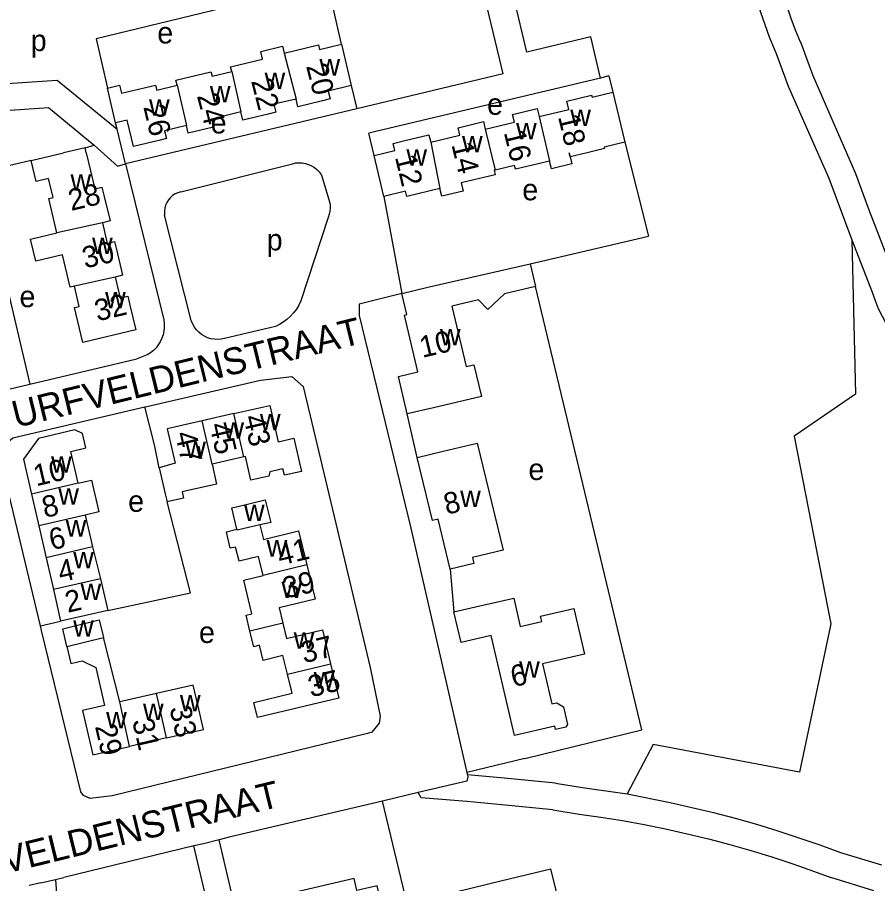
# Model space of a CAD drawing. Extents: x 161936 to 163647, y 386450 to 388633.
# Drawn here: x 163052.8 to 163213.6, y 387613.3 to 387775.4 of the extents above; entities that cross this region are included whole.
import ezdxf

# ---------------------------------------------------------------- set-up
doc = ezdxf.new("R2010")
doc.units = 0
for name, color, linetype in [('BLT_Basislijn', 7, 'Continuous'), ('BLT_Bebouwing', 7, 'Continuous'), ('BLT_Centroide', 7, 'Continuous'), ('BLT_Huisnummer', 7, 'Continuous'), ('BLT_Huisnummer_ tussenligend', 7, 'Continuous'), ('BLT_Onderverdeling_panden', 7, 'Continuous'), ('BLT_Straatnaam', 7, 'Continuous')]:
    doc.layers.add(name, color=color, linetype=linetype)

msp = doc.modelspace()

# ---------------------------------------------------------------- linework, layer by layer
at = {"layer": 'BLT_Basislijn'}
for p, q in [((163143.61, 387764.76), (163135.83, 387797.38)), ((163148.02, 387768.84), (163141.25, 387797.73)), ((163199.24, 387770.58), (163201.5, 387764.47)), ((163194.67, 387768.56), (163196.92, 387762.46)), ((163143.61, 387764.76), (163116.24, 387758.24)), ((163161.83, 387764), (163118.51, 387753.67)), ((163163.39, 387764.38), (163161.83, 387764)), ((163163.39, 387764.38), (163164.11, 387761.36)), ((163115.21, 387762.6), (163116.24, 387758.24)), ((163116.24, 387758.24), (163073, 387747.93)), ((163071.43, 387754.4), (163071.14, 387755.6)), ((163073, 387747.93), (163071.43, 387754.4)), ((163119.46, 387749.49), (163118.51, 387753.67)), ((163166.37, 387751.99), (163170.8, 387734.4)), ((163065.42, 387750.96), (163067.14, 387751.45)), ((163073, 387747.93), (163080.13, 387718.74)), ((163083.32, 387742.71), (163104.19, 387747.97)), ((163109.72, 387745.66), (163111.15, 387740.86)), ((163211.97, 387739.36), (163217.34, 387725.49)), ((163085.27, 387718.64), (163080.28, 387738.32)), ((163110.85, 387737.91), (163105.77, 387722.29)), ((163148.65, 387729.23), (163170.8, 387734.4)), ((163208.79, 387733.72), (163212.59, 387723.92)), ((163101.06, 387717.52), (163091.5, 387715.27)), ((163055.08, 387706.71), (163075.1, 387711.49)), ((163047.53, 387704.91), (163055.08, 387706.71)), ((163127.52, 387692.98), (163125.68, 387701.15)), ((163133.71, 387672.09), (163134.39, 387664.1)), ((163057.1, 387661.48), (163060.85, 387662.36)), ((163147.67, 387636.7), (163136.83, 387634.09)), ((163136.83, 387634.09), (163136.92, 387633.65)), ((163153.41, 387632.08), (163158.44, 387631.26)), ((163127.71, 387630.31), (163121.01, 387628.73)), ((163121.01, 387628.73), (163092.35, 387621.95)), ((163125.68, 387609.49), (163121.01, 387628.73)), ((163152.9, 387627.1), (163157.79, 387626.3)), ((163087.54, 387620.75), (163085.78, 387620.32)), ((163090.51, 387621.49), (163087.54, 387620.75)), ((163092.35, 387621.95), (163090.51, 387621.49)), ((163099.26, 387584.03), (163090.51, 387621.49)), ((163085.78, 387620.32), (163061.44, 387614.43)), ((163091.52, 387595.88), (163085.78, 387620.32)), ((163206.66, 387619.1), (163214.38, 387616.8)), ((163057.17, 387613.45), (163059.9, 387614.07)), ((163059.9, 387614.07), (163061.44, 387614.43)), ((163059.9, 387614.07), (163065.74, 387530.86)), ((163212.89, 387611.95), (163204.89, 387614.43)), ((163057.17, 387613.45), (163054.97, 387612.92))]:
    msp.add_line(p, q, dxfattribs=at)
for points in [[(163189.04, 387788.27), (163189.43, 387785.85), (163189.89, 387783.44), (163190.43, 387781.05), (163191.05, 387778.68), (163191.75, 387776.33), (163192.52, 387774), (163193.37, 387771.7), (163194.29, 387769.43), (163194.67, 387768.56)], [(163193.99, 387788.97), (163194.36, 387786.63), (163194.82, 387784.31), (163195.35, 387782), (163195.95, 387779.71), (163196.64, 387777.45), (163197.4, 387775.2), (163198.23, 387772.99), (163199.14, 387770.8), (163199.24, 387770.58)], [(163113.36, 387770.32), (163110.99, 387780.75), (163110.99, 387781.93), (163067.49, 387771.34), (163069.59, 387762.11)], [(163161.83, 387764), (163159.98, 387771.73), (163148.02, 387768.84)], [(163050.87, 387762.96), (163060.21, 387763.61), (163071.43, 387754.4)], [(163201.5, 387764.47), (163209.49, 387746.15)], [(163196.92, 387762.46), (163204.49, 387745.26), (163208.79, 387733.72)], [(163051.4, 387757.99), (163058.57, 387758.49), (163067.14, 387751.45)], [(163067.14, 387751.45), (163071.46, 387747.49), (163073, 387747.93)], [(163055.32, 387748.56), (163045.72, 387746.32), (163055.08, 387706.71)], [(163104.19, 387747.97), (163104.79, 387748.11), (163105.41, 387748.16), (163106.02, 387748.14), (163106.63, 387748.03), (163107.22, 387747.85), (163107.78, 387747.59), (163108.31, 387747.27), (163108.79, 387746.87), (163109.21, 387746.42), (163109.57, 387745.92), (163109.72, 387745.66)], [(163209.49, 387746.15), (163211.97, 387739.36)], [(163083.32, 387742.71), (163082.78, 387742.55), (163082.27, 387742.31), (163081.8, 387742.01), (163081.38, 387741.64), (163081.02, 387741.21), (163080.71, 387740.73), (163080.48, 387740.22), (163080.33, 387739.68), (163080.25, 387739.12), (163080.25, 387738.56), (163080.28, 387738.32)], [(163111.15, 387740.86), (163111.25, 387740.28), (163111.28, 387739.69), (163111.22, 387739.1), (163111.09, 387738.52), (163110.85, 387737.91)], [(163121.31, 387741.83), (163124.68, 387723.71)], [(163208.79, 387733.72), (163209.51, 387704.83), (163198.04, 387697), (163204.87, 387661.9), (163198.99, 387634.15), (163171.67, 387639.29), (163166.82, 387630.07)], [(163147.67, 387636.7), (163169.55, 387642.03), (163149.66, 387725.02)], [(163124.68, 387723.71), (163116.69, 387721.68), (163116.66, 387719.56), (163126.31, 387679.77), (163136.83, 387634.09)], [(163212.59, 387723.92), (163213.14, 387722.39), (163213.76, 387720.89), (163214.45, 387719.43), (163215.22, 387718), (163216.05, 387716.61), (163216.95, 387715.26), (163217.92, 387713.96), (163218.95, 387712.71), (163220.04, 387711.51), (163221.19, 387710.36), (163222.39, 387709.28), (163223.65, 387708.25), (163224.95, 387707.29), (163225.59, 387706.85)], [(163105.77, 387722.29), (163105.38, 387721.51), (163104.93, 387720.77), (163104.41, 387720.08), (163103.82, 387719.44), (163103.18, 387718.85), (163102.49, 387718.33), (163101.76, 387717.87), (163101.06, 387717.52)], [(163080.13, 387718.74), (163080.22, 387718.04), (163080.23, 387717.34), (163080.16, 387716.65), (163080.02, 387715.97), (163079.79, 387715.3), (163079.49, 387714.67), (163079.12, 387714.08), (163078.69, 387713.53), (163078.19, 387713.04), (163077.65, 387712.61), (163077.05, 387712.24), (163076.42, 387711.94), (163075.76, 387711.72), (163075.1, 387711.49)], [(163091.5, 387715.27), (163090.87, 387715.14), (163090.23, 387715.09), (163089.59, 387715.12), (163088.96, 387715.23), (163088.34, 387715.42), (163087.76, 387715.69), (163087.21, 387716.02), (163086.71, 387716.42), (163086.26, 387716.88), (163085.88, 387717.39), (163085.56, 387717.94), (163085.31, 387718.53), (163085.27, 387718.64)], [(163076.59, 387702.46), (163076.97, 387702.55), (163098.24, 387707.47), (163104.07, 387708.13), (163106.2, 387706.28), (163118.75, 387653.69), (163120.6, 387644.59), (163120.43, 387643.31), (163119.04, 387641.63), (163118.24, 387641.36), (163070.48, 387629.71), (163066.35, 387629.23), (163065.14, 387629.78), (163064.66, 387630.42), (163057.3, 387660.66), (163057.1, 387661.48)], [(163057.1, 387661.48), (163049.85, 387691.71), (163050.01, 387694.99), (163051.92, 387696.69), (163076.59, 387702.46)], [(163079.29, 387691.07), (163078.41, 387695.36), (163076.59, 387702.46)], [(163069.67, 387664.37), (163085.13, 387667.67), (163080.79, 387684.69)], [(163136.92, 387633.65), (163137, 387633.24), (163136.78, 387632.45), (163127.71, 387630.31)], [(163153.41, 387632.08), (163143.81, 387633.02), (163136.92, 387633.65)], [(163136.79, 387628.64), (163128.29, 387629.3), (163127.71, 387630.31)], [(163158.44, 387631.26), (163166.82, 387630.07)], [(163152.9, 387627.1), (163143.33, 387628.04), (163136.79, 387628.64)], [(163166.82, 387630.07), (163174.84, 387628.44), (163178.9, 387627.54), (163182.94, 387626.56), (163186.96, 387625.5), (163190.96, 387624.37), (163194.94, 387623.16), (163198.9, 387621.87), (163202.83, 387620.51), (163206.66, 387619.1)], [(163157.79, 387626.3), (163161.86, 387625.72), (163165.92, 387625.06), (163169.96, 387624.32), (163173.99, 387623.51), (163178, 387622.61), (163181.99, 387621.64), (163185.97, 387620.59), (163189.92, 387619.46), (163193.85, 387618.26), (163197.76, 387616.98), (163201.64, 387615.63), (163204.89, 387614.43)], [(163125.68, 387609.49), (163129.13, 387610.35), (163143.42, 387613.85), (163152.54, 387616.04)], [(163160.37, 387584.89), (163160.07, 387585.7), (163152.54, 387616.04)]]:
    msp.add_lwpolyline(points, dxfattribs=at)
at = {"layer": 'BLT_Bebouwing'}
for p, q in [((163113.36, 387770.32), (163115.21, 387762.6)), ((163071.14, 387755.6), (163069.59, 387762.11)), ((163164.11, 387761.36), (163166.37, 387751.99)), ((163065.42, 387750.96), (163061.39, 387750)), ((163065.64, 387750), (163065.42, 387750.96)), ((163055.32, 387748.56), (163061.39, 387750)), ((163119.46, 387749.49), (163121.57, 387750)), ((163121.31, 387741.83), (163119.46, 387749.49)), ((163152.65, 387747), (163152.3, 387748.46)), ((163093.27, 387701.22), (163087.32, 387699.86)), ((163095.13, 387693.14), (163089.18, 387691.77)), ((163055.38, 387686.15), (163056.75, 387680.19)), ((163065.47, 387682.22), (163066.84, 387676.27)), ((163056.75, 387680.19), (163058.12, 387674.24)), ((163058.12, 387674.24), (163059.49, 387668.28)), ((163068.29, 387670.33), (163069.67, 387664.37)), ((163059.49, 387668.28), (163060.85, 387662.36)), ((163069.67, 387664.37), (163060.85, 387662.36)), ((163071.9, 387647.26), (163068.88, 387659.34)), ((163078.75, 387648.84), (163071.9, 387647.26)), ((163080.66, 387640.55), (163073.76, 387638.96))]:
    msp.add_line(p, q, dxfattribs=at)
for points in [[(163092.85, 387765.23), (163092.64, 387766.1), (163098.61, 387767.53), (163098.27, 387768.94), (163102.35, 387769.97), (163102.67, 387768.68)], [(163102.67, 387768.68), (163109.08, 387770.21), (163109.29, 387769.35), (163113.36, 387770.32)], [(163082.63, 387762.64), (163082.39, 387763.61), (163088.96, 387765.18), (163089.16, 387764.35), (163092.85, 387765.23)], [(163069.59, 387762.11), (163071.85, 387762.65), (163072.21, 387761.15), (163078.61, 387762.68), (163078.84, 387761.73), (163082.63, 387762.64)], [(163115.21, 387762.6), (163110.87, 387761.56), (163111.23, 387760.08), (163109.85, 387759.75), (163105.21, 387758.64), (163104.87, 387760.07)], [(163104.87, 387760.07), (163100.72, 387759.08), (163101.07, 387757.6), (163099.63, 387757.26), (163094.93, 387756.13), (163094.57, 387757.65)], [(163150.34, 387756.8), (163155.9, 387758.14), (163155.52, 387759.69), (163160.13, 387760.8), (163160.22, 387760.41), (163164.11, 387761.36)], [(163140.25, 387754.4), (163145.71, 387755.72), (163145.36, 387757.17), (163149.98, 387758.29), (163150.34, 387756.8)], [(163094.57, 387757.65), (163089.08, 387756.33), (163089.44, 387754.8), (163084.7, 387753.67), (163084.36, 387755.1)], [(163084.36, 387755.1), (163080.3, 387754.13), (163080.64, 387752.68), (163079.21, 387752.34), (163074.48, 387751.21), (163073.3, 387756.12), (163071.14, 387755.6)], [(163130.06, 387751.97), (163135.52, 387753.29), (163135.18, 387754.69), (163139.91, 387755.84), (163140.25, 387754.4)], [(163121.57, 387750), (163123.34, 387750.43), (163123.02, 387751.76), (163124.98, 387752.24), (163129.71, 387753.38), (163130.06, 387751.97)], [(163166.37, 387751.99), (163162.48, 387751.05), (163162.55, 387750.79), (163159.3, 387750)], [(163060.15, 387735.05), (163058.63, 387741.45), (163059.44, 387741.65), (163058.6, 387745.21), (163056.25, 387744.65), (163055.32, 387748.56)], [(163065.64, 387750), (163067.24, 387743.29), (163068.58, 387743.61), (163069, 387741.84), (163070.09, 387737.26), (163068.67, 387736.92)], [(163155.92, 387750), (163156.43, 387747.92), (163152.65, 387747)], [(163159.3, 387750), (163156.11, 387749.23), (163155.92, 387750)], [(163152.3, 387748.46), (163145.92, 387746.92), (163145.74, 387747.66), (163142.1, 387746.78)], [(163142.1, 387746.78), (163141.9, 387746.73), (163142.1, 387745.9), (163135.75, 387744.37), (163136.13, 387742.84), (163132.13, 387741.87), (163131.78, 387743.33)], [(163131.78, 387743.33), (163125.6, 387741.84), (163125.37, 387742.81), (163121.31, 387741.83)], [(163068.67, 387736.92), (163069.58, 387733.07), (163070.95, 387733.4), (163071.36, 387731.67), (163072.45, 387727.09), (163071.04, 387726.76)], [(163063.42, 387725.04), (163062.62, 387724.85), (163061.18, 387730.93), (163056.2, 387729.75), (163055.22, 387733.88), (163060.15, 387735.05)], [(163124.68, 387723.71), (163129.54, 387724.86), (163148.65, 387729.23)], [(163148.65, 387729.23), (163149.66, 387725.02)], [(163071.04, 387726.76), (163071.97, 387722.83), (163073.41, 387723.16), (163073.81, 387721.52), (163074.91, 387716.88), (163065.02, 387714.52), (163063.47, 387721.04), (163064.33, 387721.24), (163063.42, 387725.04)], [(163135.52, 387726.26), (163135.53, 387726.26)], [(163149.66, 387725.02), (163143.84, 387723.65), (163140.73, 387720.7), (163139, 387722.52), (163134, 387721.34), (163136.66, 387710.02), (163138.13, 387710.36), (163139.53, 387704.4), (163130.55, 387702.29), (163125.68, 387701.15)], [(163125.68, 387701.15), (163124.03, 387708.15), (163127.66, 387709), (163125.16, 387719.63), (163125.61, 387719.73), (163124.68, 387723.71)], [(163093.27, 387701.22), (163099.97, 387702.76), (163101.53, 387695.95), (163104.46, 387696.62), (163105.88, 387690.41), (163102.7, 387689.68), (163102.43, 387690.87), (163099.95, 387690.3), (163099.8, 387689.53), (163096.43, 387688.75), (163095.4, 387693.2), (163095.13, 387693.14)], [(163087.32, 387699.86), (163080.78, 387698.36), (163082.24, 387691.94), (163079.29, 387691.07)], [(163064.1, 387688.18), (163062.74, 387694.14), (163065.57, 387694.79), (163064.95, 387697.47), (163063.5, 387698.19), (163056.72, 387696.56), (163053.88, 387692.69), (163055.38, 387686.15)], [(163127.52, 387692.98), (163132.37, 387694.17), (163138.72, 387695.71), (163143.6, 387675.69), (163137.86, 387674.29), (163138.13, 387673.17)], [(163133.71, 387672.09), (163131.42, 387681.48), (163130.38, 387681.23), (163127.52, 387692.98)], [(163079.29, 387691.07), (163080.43, 387686.2), (163080.79, 387684.69)], [(163089.18, 387691.77), (163090.02, 387688), (163083.55, 387686.55), (163083.82, 387685.37), (163080.79, 387684.69)], [(163064.1, 387688.18), (163066.62, 387688.77), (163067.97, 387682.81), (163065.47, 387682.22)], [(163093.8, 387679.58), (163092.85, 387683.56), (163094.22, 387683.9), (163099.08, 387685.06), (163100.13, 387680.87), (163098.12, 387680.41)], [(163098.7, 387670.92), (163097.85, 387674.46), (163094.21, 387673.59), (163093.57, 387676.24), (163092.58, 387676.01), (163091.84, 387679.11), (163093.8, 387679.58)], [(163098.12, 387680.41), (163098.78, 387677.69), (163105.35, 387679.27), (163106.89, 387672.89)], [(163066.84, 387676.27), (163068.29, 387670.33)], [(163106.89, 387672.89), (163108.42, 387666.51), (163101.7, 387664.89), (163102.4, 387662)], [(163138.13, 387673.17), (163133.71, 387672.09)], [(163096.25, 387660.52), (163095.54, 387663.48), (163096.63, 387663.74), (163095.11, 387670.06), (163098.7, 387670.92)], [(163134.39, 387664.1), (163139.27, 387665.23), (163145.58, 387666.69), (163146.8, 387661.41), (163150.82, 387662.34), (163150.6, 387663.3), (163156.81, 387664.74), (163158.79, 387656.2), (163150.97, 387654.39), (163152.7, 387646.9), (163153.61, 387647.11), (163154.86, 387646.34)], [(163154.86, 387646.34), (163155.62, 387643.05), (163155.31, 387642.54), (163153.4, 387642.1), (163153.25, 387642.75), (163145.71, 387641.01), (163141.39, 387659.67), (163135.72, 387658.36), (163134.39, 387664.1)], [(163062.02, 387657.66), (163061.27, 387660.93), (163068.08, 387662.6), (163068.88, 387659.34)], [(163102.4, 387662), (163103.09, 387659.11), (163109.81, 387660.73), (163111.33, 387654.41)], [(163103.26, 387652.47), (163102.43, 387655.94), (163098.73, 387655.05), (163098.05, 387657.86), (163096.96, 387657.6), (163096.25, 387660.52)], [(163062.02, 387657.66), (163062.76, 387654.47), (163064.88, 387654.97), (163067.43, 387653.73), (163069.07, 387646.61), (163064.95, 387645.66), (163066.86, 387637.37), (163073.76, 387638.96)], [(163111.33, 387654.41), (163112.88, 387647.98), (163097.65, 387644.33), (163096.96, 387647.17), (163104.12, 387648.89), (163103.26, 387652.47)], [(163080.66, 387640.55), (163087.56, 387642.14), (163086.5, 387646.75), (163085.65, 387650.43), (163078.75, 387648.84)], [(163105.32, 387611.8), (163105.86, 387609.45), (163102.17, 387608.59), (163103.3, 387603.71), (163102.84, 387603.6), (163103.11, 387602.44), (163103.74, 387602.59), (163104.12, 387600.92), (163111.73, 387602.67), (163112.1, 387601.08), (163118.26, 387602.51), (163117.87, 387604.18), (163121.83, 387605.1), (163120.04, 387612.84), (163116.27, 387611.97), (163115.76, 387614.21), (163105.32, 387611.8)]]:
    msp.add_lwpolyline(points, dxfattribs=at)
at = {"layer": 'BLT_Onderverdeling_panden'}
for p, q in [((163102.67, 387768.68), (163104.87, 387760.07)), ((163092.85, 387765.23), (163094.57, 387757.65)), ((163082.63, 387762.64), (163084.36, 387755.1)), ((163150.34, 387756.8), (163152.3, 387748.46)), ((163140.25, 387754.4), (163142.1, 387746.78)), ((163130.06, 387751.97), (163131.78, 387743.33)), ((163068.67, 387736.92), (163060.15, 387735.05)), ((163071.04, 387726.76), (163063.42, 387725.04)), ((163095.13, 387693.14), (163093.27, 387701.22)), ((163089.18, 387691.77), (163087.32, 387699.86)), ((163064.1, 387688.18), (163055.38, 387686.15)), ((163065.47, 387682.22), (163056.75, 387680.19)), ((163066.84, 387676.27), (163058.12, 387674.24)), ((163106.89, 387672.89), (163098.7, 387670.92)), ((163068.29, 387670.33), (163059.49, 387668.28)), ((163102.4, 387662), (163096.25, 387660.52)), ((163062.02, 387657.66), (163068.88, 387659.34)), ((163103.26, 387652.47), (163111.33, 387654.41)), ((163080.66, 387640.55), (163078.75, 387648.84)), ((163073.76, 387638.96), (163071.9, 387647.26))]:
    msp.add_line(p, q, dxfattribs=at)
msp.add_lwpolyline([(163098.12, 387680.41), (163093.85, 387679.38), (163093.8, 387679.58)], dxfattribs=at)

# ---------------------------------------------------------------- texts
at = {"layer": 'BLT_Centroide'}
for s, p in [('e', (163078.93, 387770.47)), ('p', (163055.26, 387769.04)), ('w', (163109.25, 387764.47)), ('w', (163098.99, 387761.94)), ('w', (163088.76, 387759.44)), ('w', (163077.38, 387756.94)), ('e', (163140.6, 387757.12)), ('e', (163088.91, 387753.63)), ('w', (163156.15, 387755)), ('w', (163146.02, 387752.53)), ('w', (163135.91, 387750.09)), ('w', (163125.51, 387747.59)), ('w', (163062.7, 387742.91)), ('e', (163147.18, 387741.12)), ('w', (163066.73, 387731.09)), ('p', (163099.39, 387731.74)), ('e', (163053.16, 387721.13)), ('w', (163069.17, 387720.91)), ('w', (163131.78, 387713.98)), ('w', (163098.12, 387698.08)), ('w', (163091.3, 387696.52)), ('w', (163084.16, 387692.91)), ('w', (163059.06, 387690.16)), ('e', (163148.33, 387688.79)), ('w', (163060.42, 387684.19)), ('e', (163073.48, 387682.84)), ('w', (163135.56, 387683.73)), ('w', (163095.14, 387681.11)), ('w', (163061.8, 387678.22)), ('w', (163099.36, 387674.47)), ('w', (163063.2, 387672.28)), ('w', (163064.58, 387666.34)), ('w', (163102.15, 387666.72)), ('w', (163063.19, 387659.49)), ('e', (163086.72, 387658.3)), ('w', (163104.43, 387657.22)), ('w', (163146.59, 387651.78)), ('w', (163108.18, 387649.78)), ('w', (163083.16, 387645.48)), ('w', (163076.25, 387643.89)), ('w', (163069.36, 387642.31))]:
    msp.add_text(s, height=4, dxfattribs=at).set_placement(p)
at = {"layer": 'BLT_Huisnummer'}
for s, rotation, p in [('20', 284.4015, (163106.73, 387766.24)), ('26', 283.4588, (163076.3, 387758.61)), ('18', 283.6033, (163153.84, 387756.77)), ('12', 283.5955, (163123.35, 387749.21)), ('28', 13.3624, (163062.81, 387739.12)), ('32', 13.3734, (163067.73, 387718.45)), ('10', 13.2203, (163128.49, 387711.63)), ('43', 282.9346, (163095, 387700.57)), ('47', 282.8158, (163082.2, 387697.47)), ('10', 13.1118, (163056.27, 387687.6)), ('8', 13.6932, (163133.03, 387682.27)), ('6', 13.1076, (163059.19, 387675.63)), ('41', 13.515, (163101.88, 387672.74)), ('2', 12.8051, (163062.16, 387663.93)), ('35', 13.5131, (163107.65, 387648.11)), ('6', 13.0135, (163145.5, 387650.01)), ('33', 282.9759, (163081.18, 387646.13)), ('29', 282.9744, (163067.25, 387642.71))]:
    msp.add_text(s, height=4, rotation=rotation, dxfattribs=at).set_placement(p)
at = {"layer": 'BLT_Huisnummer_ tussenligend'}
for s, rotation, p in [('22', 284.4015, (163096.45, 387763.45)), ('24', 284.4015, (163086.32, 387760.69)), ('16', 283.6033, (163143.71, 387753.84)), ('14', 283.6033, (163133.91, 387751.55)), ('30', 13.3624, (163065.42, 387728.34)), ('45', 282.9346, (163088.64, 387699.1)), ('8', 13.1076, (163057.89, 387681.67)), ('4', 12.8051, (163060.84, 387669.64)), ('39', 13.5131, (163102.91, 387666.57)), ('37', 13.5131, (163106.34, 387654.48)), ('31', 282.9744, (163074.21, 387643.74))]:
    msp.add_text(s, height=4, rotation=rotation, dxfattribs=at).set_placement(p)
at = {"layer": 'BLT_Straatnaam'}
for p in [(163048.49, 387697.55), (163033.22, 387610.87)]:
    msp.add_text('TURFVELDENSTRAAT', height=5, rotation=13.7551, dxfattribs=at).set_placement(p)

doc.saveas('drawing.dxf')
